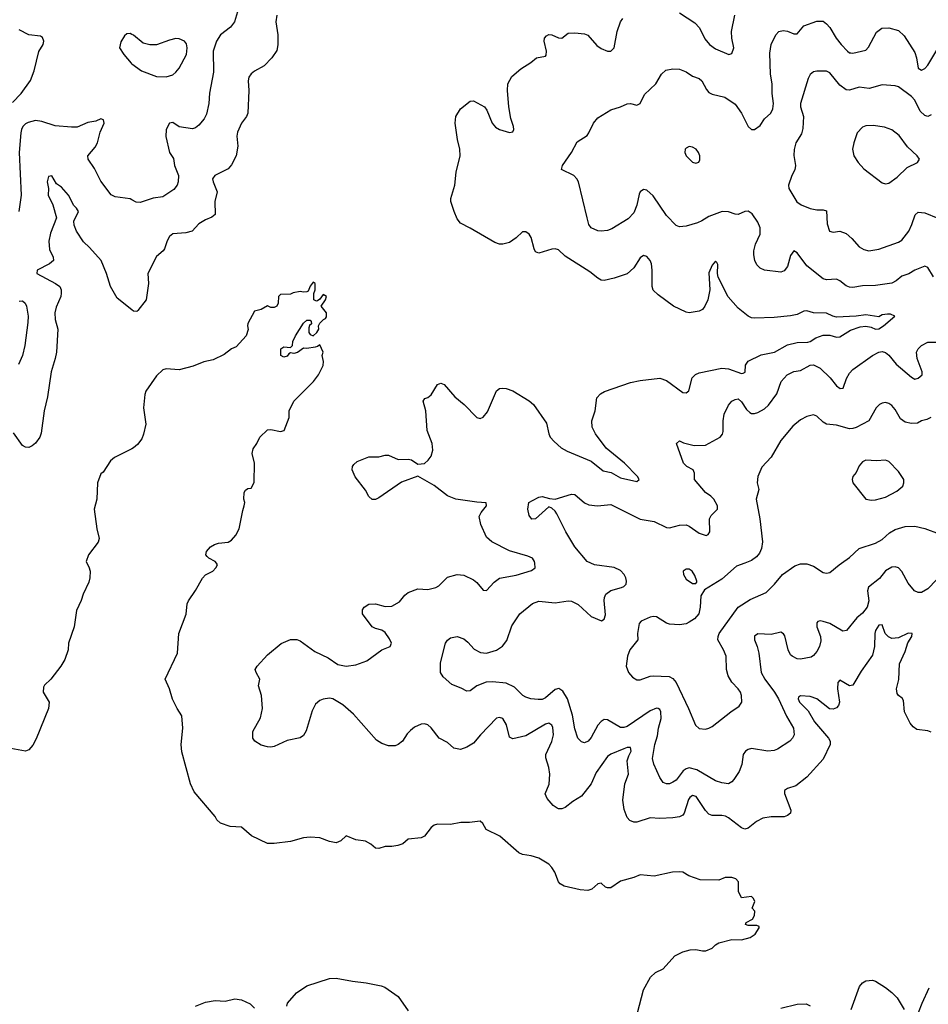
# Model space of a CAD drawing. Header units: inches. Extents: x 2001573 to 2220545, y 644482 to 846830.
# Tile 293 of 656: x 2029314 to 2034872, y 737302 to 743322. Entities that reach past the tile are written whole.
import ezdxf

# ---------------------------------------------------------------- set-up
doc = ezdxf.new("R2010")
doc.units = ezdxf.units.IN
doc.header["$MEASUREMENT"] = 0
for name, color, linetype in [('C0723', 7, 'Continuous'), ('C0724', 7, 'Continuous'), ('C0733', 7, 'Continuous'), ('C0734', 7, 'Continuous')]:
    doc.layers.add(name, color=color, linetype=linetype)

msp = doc.modelspace()

# ---------------------------------------------------------------- linework, layer by layer
at = {"layer": 'C0723', "color": 5, "elevation": 280}
msp.add_lwpolyline([(2029725.5, 740000), (2029736.8, 739976.8), (2029744, 739950), (2029743.5, 739910), (2029735.9, 739884.1), (2029701.6, 739810), (2029689.6, 739770.4), (2029661.6, 739710), (2029646.6, 739610), (2029613.3, 739510), (2029609.6, 739469.6), (2029590, 739410.7), (2029565.1, 739370), (2029505.1, 739290), (2029466, 739254), (2029459.3, 739240.7), (2029457.8, 739210), (2029494.4, 739150), (2029490.7, 739110), (2029414.5, 738925.5), (2029393.8, 738886.2), (2029370, 738858.7), (2029350, 738850.4), (2029214.9, 738874.9)], dxfattribs=at)
at = {"layer": 'C0724', "color": 5}
for points, elevation in [([(2029270, 742815.1), (2029322.4, 742870), (2029378.9, 742950), (2029401.8, 743010), (2029431.6, 743128.4), (2029457.1, 743170), (2029462.4, 743190), (2029452.7, 743212.7), (2029441.3, 743221.3), (2029370, 743230.3), (2029310, 743260.4)], 340), ([(2030000, 743232.7), (2029990, 743238), (2029970, 743236), (2029955.5, 743224.5), (2029932.8, 743187.2), (2029924.9, 743150), (2029950.6, 743110), (2029996.2, 743056.2), (2030000, 743053.4)], 360), ([(2030000, 742220.9), (2029990, 742226), (2029898.5, 742238.5), (2029872.4, 742252.4), (2029810, 742334.4), (2029771.9, 742411.9), (2029732.7, 742470), (2029730.4, 742490), (2029776.2, 742543.8), (2029790.8, 742570), (2029805.7, 742634.3), (2029831.5, 742690), (2029827.3, 742710), (2029810, 742715.8), (2029778.9, 742701.1), (2029730, 742693.8), (2029665.1, 742665.1), (2029630, 742664.2), (2029530, 742674.2), (2029450, 742699.4), (2029410, 742706.4), (2029365.8, 742694.2), (2029350, 742686), (2029334, 742670), (2029324.2, 742650), (2029320.8, 742630), (2029310.7, 742510), (2029322.9, 742250), (2029308.8, 742150)], 340), ([(2030000, 741548.6), (2029910, 741620.5), (2029869.1, 741690), (2029845.4, 741770), (2029812.3, 741850), (2029741.8, 741930), (2029703.9, 741963.9), (2029660.8, 742030), (2029646.5, 742066.5), (2029644.9, 742090), (2029672.9, 742150), (2029661.6, 742170), (2029645.7, 742185.7), (2029611.8, 742250), (2029570, 742298), (2029538.4, 742318.4), (2029510, 742366.8), (2029490, 742362.8), (2029482.4, 742330), (2029489.5, 742290), (2029487.8, 742250), (2029516, 742190), (2029539, 742110), (2029503.1, 742016.9), (2029492.3, 741967.7), (2029496.4, 741916.4), (2029518.8, 741870), (2029520.4, 741850), (2029495.8, 741830), (2029420.7, 741790), (2029418.4, 741770), (2029532.6, 741710), (2029559.1, 741690), (2029568.2, 741670), (2029568.2, 741650), (2029566.3, 741630), (2029536.3, 741563.7), (2029527.9, 741530), (2029531.6, 741490), (2029547.2, 741430), (2029538.4, 741290), (2029531.2, 741250), (2029506, 741170), (2029484.3, 741015.7), (2029462.9, 740930), (2029445.1, 740794.9), (2029437.4, 740770), (2029410, 740732.7), (2029390, 740716.4), (2029370, 740706), (2029350, 740708), (2029330, 740719.1), (2029275.7, 740795.7)], 320), ([(2029310, 741601.6), (2029330, 741602.9), (2029348.3, 741588.3), (2029356, 741570), (2029365.4, 741510), (2029362.6, 741470), (2029344.7, 741330), (2029331.2, 741270), (2029306.6, 741213.4)], 340), ([(2030000, 740699.3), (2029894.6, 740645.4), (2029870, 740624.7), (2029824.1, 740555.9), (2029810, 740544.7), (2029789.6, 740490.4), (2029785.7, 740390), (2029769.8, 740330), (2029786.3, 740210), (2029799.3, 740150), (2029793.2, 740126.8), (2029735.1, 740050), (2029720.7, 740010), (2029725.5, 740000)], 280)]:
    msp.add_lwpolyline(points, dxfattribs=dict(at, elevation=elevation))
at = {"layer": 'C0733', "color": 5}
for points, elevation in [([(2033094, 737250), (2033130.6, 737390), (2033172.8, 737467.2), (2033202.8, 737497.2), (2033250, 737519.3), (2033321.4, 737598.6), (2033370, 737622.9), (2033414.8, 737634.8), (2033450, 737638), (2033490, 737629.6), (2033512, 737630), (2033550, 737646), (2033570, 737666), (2033590, 737678), (2033670, 737698.4), (2033730, 737695.6), (2033782.8, 737710), (2033812.4, 737730), (2033838, 737770), (2033836.9, 737776.9), (2033823.6, 737783.6), (2033770, 737784.7), (2033754, 737790), (2033758, 737802), (2033796.9, 737823.1), (2033810, 737846), (2033811.6, 737871.6), (2033794, 737890), (2033812, 737930), (2033802, 737950), (2033790, 737962), (2033730, 737954), (2033711.6, 737991.6), (2033712, 738050), (2033694, 738070), (2033670, 738078), (2033630, 738078), (2033590, 738062), (2033476.4, 738063.6), (2033408.1, 738088.1), (2033371.3, 738110), (2033350, 738113), (2033308, 738110), (2033195.4, 738084.6), (2033110, 738094.1), (2033070, 738077.3), (2032990, 738054.1), (2032930, 738014.2), (2032910, 738013.4), (2032898, 738018), (2032870, 738042), (2032850, 738039.5), (2032814.5, 738005.5), (2032790, 737997.7), (2032742.3, 738002.3), (2032644.2, 738024.2), (2032619.2, 738039.2), (2032610.9, 738050.9), (2032586.9, 738110), (2032570, 738137.7), (2032550, 738159.4), (2032490, 738195.8), (2032443, 738210), (2032390, 738218.3), (2032368, 738228), (2032251.1, 738330), (2032168, 738370), (2032146.6, 738406.6), (2032130, 738422), (2032066.3, 738413.7), (2032012.7, 738412.7), (2031950, 738401.8), (2031870, 738403.2), (2031850, 738397.8), (2031830, 738383.5), (2031790, 738330.2), (2031770, 738320.4), (2031690, 738312.3), (2031657, 738283), (2031627.9, 738272.1), (2031590, 738266.1), (2031550, 738267), (2031510, 738255.2), (2031490, 738256.2), (2031461, 738281), (2031430, 738298.6), (2031370, 738308.4), (2031310, 738331.8), (2031278.6, 738301.4), (2031250, 738290.2), (2031210, 738297.8), (2031150, 738320.8), (2031090, 738323.8), (2031050, 738319.3), (2030970, 738297.3), (2030870, 738284.7), (2030830, 738285.9), (2030731.7, 738331.7), (2030670, 738384.9), (2030601, 738390), (2030543, 738410), (2030520.4, 738430), (2030510, 738450.6), (2030381.5, 738601.5), (2030358, 738650), (2030306.5, 738846.5), (2030301.2, 738890), (2030312, 738990), (2030306.5, 739066.5), (2030276.9, 739110), (2030248.2, 739168.2), (2030230, 739230.6), (2030204.4, 739290), (2030278.2, 739450), (2030287.1, 739570), (2030331.5, 739688.5), (2030338.6, 739750), (2030347, 739770), (2030390, 739831.7), (2030431.7, 739908.3), (2030450, 739927.8), (2030494.4, 739950), (2030513.4, 739970), (2030524, 739990), (2030517.3, 740000)], 280), ([(2034890, 738965.3), (2034870, 738974), (2034802.7, 738982.7), (2034778.9, 738998.9), (2034762, 739022), (2034725.6, 739090), (2034720.2, 739160.2), (2034713, 739173), (2034690.3, 739190), (2034682.3, 739202.3), (2034677.8, 739230), (2034691.9, 739288.1), (2034696.4, 739383.6), (2034730, 739458.4), (2034747.7, 739512.3), (2034771.6, 739550), (2034774, 739570), (2034750, 739571.3), (2034690, 739543.6), (2034650, 739538.2), (2034628.3, 739548.3), (2034608.2, 739568.3), (2034590, 739621.6), (2034570, 739620.3), (2034550, 739588), (2034545.8, 739570), (2034542.5, 739490), (2034530, 739437.6), (2034461.9, 739338.1), (2034417, 739263), (2034410, 739253.7), (2034390, 739249.1), (2034330, 739284.4), (2034318, 739270), (2034316.8, 739230), (2034328.9, 739150), (2034322, 739130), (2034310, 739115.6), (2034290, 739106.5), (2034267.8, 739107.8), (2034190, 739169.4), (2034150, 739185.1), (2034091, 739189), (2034079.1, 739180.9), (2034075.6, 739170), (2034083.9, 739150), (2034137, 739097), (2034175.2, 739030), (2034261.8, 738930), (2034271.9, 738910), (2034272.3, 738890), (2034230, 738800.4), (2034130, 738691.6), (2034061.8, 738638.3), (2034010, 738621.3), (2033993, 738610), (2033992.5, 738590), (2034031.7, 738490), (2034028.3, 738470), (2034010, 738455.8), (2033990, 738448.2), (2033910, 738449.2), (2033860.1, 738439.9), (2033820.9, 738419.1), (2033770, 738379.3), (2033750, 738372.2), (2033730, 738381.6), (2033650, 738442.9), (2033631.9, 738451.9), (2033610, 738456.8), (2033550, 738456.8), (2033530, 738465.4), (2033510, 738487.3), (2033452.4, 738572.4), (2033430, 738579.4), (2033412.7, 738567.3), (2033405, 738555), (2033377.8, 738470), (2033370, 738459.1), (2033351.1, 738448.9), (2033310, 738441.5), (2033230, 738438.2), (2033170, 738442.4), (2033090, 738415.6), (2033070, 738414.9), (2033045.4, 738425.4), (2033030, 738444), (2033012.2, 738492.2), (2033004, 738550), (2033015.7, 738650), (2033039.2, 738710), (2033030.6, 738790), (2033039.4, 738820.6), (2033055, 738850), (2033050, 738872.9), (2033030, 738871.8), (2033010, 738864.3), (2032929.2, 738830.8), (2032910, 738817.8), (2032840.2, 738719.8), (2032809.8, 738650), (2032750, 738574), (2032698.2, 738541.8), (2032650, 738504.4), (2032630, 738497.1), (2032610, 738496.3), (2032600.9, 738500.9), (2032577.6, 738517.6), (2032540.6, 738560.6), (2032528.5, 738588.5), (2032551.9, 738648.1), (2032557.3, 738710), (2032551.6, 738750), (2032532.1, 738810), (2032532.6, 738830), (2032570.1, 738909.9), (2032580.1, 738950), (2032575.5, 738995.5), (2032569.3, 739009.3), (2032550, 739021.5), (2032530, 739014.7), (2032410, 738944.5), (2032330, 738924.4), (2032310, 738934.8), (2032291.4, 739011.4), (2032270.1, 739050.1), (2032250, 739056.1), (2032230, 739051.4), (2032132.9, 738950), (2032090, 738898.4), (2032050, 738874.4), (2032010, 738859.3), (2031970, 738868), (2031930, 738903), (2031880.5, 738930), (2031830, 738992.4), (2031810.2, 739010.2), (2031790, 739017.4), (2031770, 739015.6), (2031730, 738996.5), (2031703.8, 738976.2), (2031684.6, 738955.4), (2031655.1, 738910), (2031630, 738890.3), (2031610, 738883.2), (2031570, 738883.2), (2031530, 738896.5), (2031497.4, 738917.4), (2031356.5, 739076.5), (2031290, 739133), (2031230.3, 739170.4), (2031210, 739174), (2031170, 739167.2), (2031150, 739158.9), (2031122.8, 739137.2), (2031103.8, 739096.2), (2031065.4, 738974.6), (2031050, 738946.4), (2031030, 738932.2), (2030950, 738916), (2030870, 738877.6), (2030850, 738875.3), (2030830, 738875.8), (2030790, 738886.4), (2030751.9, 738911.9), (2030739.3, 738930), (2030739.3, 738970), (2030787.1, 739052.9), (2030799.3, 739110), (2030794, 739190), (2030775.2, 739250), (2030782.6, 739290), (2030759.5, 739330), (2030754.4, 739350), (2030766.7, 739370), (2030830, 739438.4), (2030912.7, 739507.3), (2030970, 739532.4), (2031010, 739532.2), (2031030, 739524.7), (2031119.7, 739459.7), (2031200.9, 739420.9), (2031260.7, 739380.7), (2031310, 739369.7), (2031370, 739377.6), (2031438.4, 739401.6), (2031530, 739469.7), (2031580.7, 739490), (2031588.5, 739510), (2031576.5, 739536.5), (2031550, 739574.4), (2031530, 739590.3), (2031490, 739599.6), (2031470, 739609.1), (2031411.7, 739690), (2031410, 739714.5), (2031421.3, 739730), (2031450, 739748.2), (2031490, 739749.8), (2031550, 739733.6), (2031590, 739735.7), (2031637.3, 739762.7), (2031670, 739804), (2031690, 739820.4), (2031750, 739841.7), (2031810, 739838), (2031858.8, 739850), (2031878.8, 739861.2), (2031930, 739913), (2031990, 739929.7), (2032030, 739925.3), (2032090, 739897.3), (2032110, 739882), (2032150, 739834.3), (2032170, 739831.3), (2032217.4, 739882.6), (2032250, 739907.1), (2032350, 739926.6), (2032444.9, 739955.1), (2032467.3, 739970), (2032464.7, 740000)], 320), ([(2034921.8, 739898.2), (2034870, 739842.8), (2034830, 739819.5), (2034810, 739819.3), (2034788, 739830), (2034750, 739876.3), (2034710, 739948.2), (2034690.4, 739970), (2034670, 739976.9), (2034650, 739975.3), (2034610, 739952.6), (2034574.3, 739905.7), (2034507.1, 739852.9), (2034499.5, 739830), (2034508.2, 739770), (2034497.3, 739730), (2034470, 739694.6), (2034435.2, 739664.8), (2034372.1, 739587.9), (2034350, 739583.7), (2034270.4, 739630), (2034230, 739642), (2034210, 739646), (2034197.2, 739642.8), (2034190, 739634.8), (2034190.9, 739610), (2034213.2, 739550), (2034215.1, 739524.9), (2034205.8, 739490), (2034190, 739458.4), (2034170, 739434), (2034154.8, 739425.2), (2034090, 739412.8), (2034070, 739414.3), (2034039.5, 739430), (2034030, 739438.7), (2034014.2, 739470), (2033994.1, 739554.1), (2033986.5, 739566.5), (2033970, 739576.9), (2033910, 739562.7), (2033830, 739566.5), (2033810, 739554), (2033808.9, 739530), (2033826, 739490), (2033836.5, 739450), (2033850.6, 739330), (2033872, 739290), (2033932.2, 739210), (2033954.9, 739170), (2034003.8, 739063.8), (2034047.8, 738990), (2034050.9, 738950), (2034042, 738930), (2034025.6, 738910), (2033950, 738861.1), (2033930, 738853.1), (2033890, 738850.2), (2033790, 738865.3), (2033770, 738860.9), (2033753.6, 738850), (2033739.8, 738830), (2033731.8, 738768.2), (2033715.4, 738724.6), (2033683.5, 738676.5), (2033670, 738662), (2033650, 738650.5), (2033610, 738655.3), (2033570, 738668.9), (2033455.7, 738735.7), (2033410, 738747.2), (2033390, 738742), (2033373, 738730), (2033330, 738672.2), (2033310, 738659.5), (2033290, 738650.4), (2033270, 738650.5), (2033250, 738659.1), (2033229, 738689), (2033194, 738770), (2033185.2, 738805.3), (2033199.7, 738890), (2033216.1, 738943.9), (2033222.1, 738990), (2033238.7, 739050), (2033235.9, 739090), (2033230, 739103.8), (2033218.8, 739110), (2033210, 739112.3), (2033170, 739095.9), (2033030, 739001.5), (2033010, 738994.2), (2032990, 738993.6), (2032910, 739042.3), (2032890, 739043.1), (2032870, 739032), (2032850.5, 739009.5), (2032810, 738932.4), (2032791.2, 738910), (2032770, 738901.3), (2032750, 738906.4), (2032728.5, 738930), (2032710, 738986), (2032696.1, 739070), (2032664.4, 739170), (2032636.4, 739216.4), (2032612, 739232.1), (2032590, 739227.6), (2032530, 739176.8), (2032510, 739166), (2032484.8, 739164.8), (2032441, 739170), (2032410, 739179.6), (2032391.1, 739191.1), (2032340.7, 739240.7), (2032290, 739265.2), (2032206.7, 739273.3), (2032168, 739272), (2032109.8, 739250.2), (2032070, 739218.8), (2032050, 739216.3), (2032015.1, 739235.1), (2031957, 739257), (2031904.8, 739304.8), (2031888, 739330), (2031888.5, 739390), (2031919.5, 739510), (2031931.6, 739528.4), (2031950, 739542.9), (2031990, 739551.8), (2032030, 739536.2), (2032055.4, 739515.4), (2032093.4, 739473.4), (2032132.3, 739452.3), (2032170, 739449.7), (2032230, 739466.9), (2032268.2, 739491.8), (2032293.7, 739526.3), (2032324.2, 739615.8), (2032372.9, 739690), (2032450, 739752.3), (2032490, 739766.3), (2032590, 739757.7), (2032670, 739768.4), (2032690, 739766.4), (2032730, 739746.3), (2032810, 739672.4), (2032872.7, 739647.3), (2032890, 739657.2), (2032896.9, 739683.1), (2032888.8, 739771.2), (2032890.4, 739790), (2032900.4, 739810), (2032930, 739832.2), (2032994.8, 739850), (2033010, 739856.9), (2033023.1, 739870), (2033026, 739890), (2033020.9, 739910), (2033010.9, 739930.9), (2032990, 739954.9), (2032950, 739973.7), (2032829.3, 739989.3), (2032806.9, 740000)], 340), ([(2033749.1, 740000), (2033698.3, 739981.7), (2033610, 739900.7), (2033502.8, 739837.2), (2033480.7, 739799.3), (2033476.4, 739730), (2033468.2, 739690), (2033441, 739659), (2033410, 739637.7), (2033390, 739628.7), (2033350, 739622.2), (2033290, 739626), (2033270, 739632.1), (2033210, 739672), (2033190, 739672.9), (2033170, 739669.7), (2033114.9, 739645.1), (2033102.8, 739630), (2033093.7, 739570), (2033094.4, 739530), (2033047, 739470), (2033032.2, 739430), (2033024.4, 739370), (2033038, 739330), (2033062, 739302), (2033090, 739286.4), (2033110, 739286.7), (2033170, 739308.5), (2033190, 739310.4), (2033286.5, 739306.5), (2033310, 739293.7), (2033329.3, 739269.3), (2033405.5, 739110), (2033447.9, 739007.9), (2033470, 738988.4), (2033510, 738984.9), (2033530, 738990.4), (2033550, 739000.3), (2033664.2, 739090), (2033715.5, 739124.5), (2033731.1, 739150), (2033729.8, 739190), (2033722.7, 739210), (2033709.8, 739230), (2033670, 739272.2), (2033646.9, 739310), (2033638.3, 739350), (2033636.1, 739430), (2033619.8, 739470), (2033585.6, 739530), (2033586.3, 739550), (2033593.5, 739570), (2033710, 739730.3), (2033782.6, 739777.4), (2033879.5, 739820.5), (2033931.6, 739870), (2033979.5, 739930), (2034056.4, 739983.6), (2034090, 739994.9), (2034130, 739995.6), (2034170, 739982), (2034230, 739943), (2034250, 739938), (2034270, 739942), (2034327, 739990), (2034341.3, 740000)], 360), ([(2030947.8, 737290), (2030952.6, 737310), (2031007.1, 737372.9), (2031070, 737414.8), (2031210, 737460.4), (2031250, 737462.7), (2031350, 737443.7), (2031433.7, 737433.7), (2031524.2, 737415.8), (2031547, 737407), (2031630, 737349.7), (2031690, 737263)], 280), ([(2034399.7, 737270), (2034450.4, 737410), (2034470, 737433.6), (2034490, 737445.6), (2034530, 737449.6), (2034550, 737443.6), (2034610, 737404), (2034650, 737374), (2034682.1, 737342.1), (2034725.2, 737270)], 320), ([(2034790, 737194), (2034834.2, 737310), (2034878.2, 737401.8)], 320), ([(2030388.7, 737291.3), (2030450, 737315), (2030510, 737324.7), (2030570, 737322.2), (2030630, 737334.6), (2030670, 737329.8), (2030724.7, 737304.7), (2030750, 737278.7)], 280), ([(2033970, 737279.3), (2034070, 737303.9), (2034125.3, 737305.3), (2034150, 737292.3)], 320)]:
    msp.add_lwpolyline(points, dxfattribs=dict(at, elevation=elevation))
at = {"layer": 'C0733', "color": 5, "elevation": 360}
msp.add_lwpolyline([(2033410, 739962), (2033390, 739962), (2033372, 739950), (2033374.8, 739930), (2033390, 739901), (2033430, 739876), (2033450, 739874), (2033456.4, 739883.6), (2033455.3, 739890), (2033444.7, 739924.7), (2033428, 739950)], close=True, dxfattribs=at)
at = {"layer": 'C0734', "color": 5}
for points, elevation in [([(2030652.4, 743390), (2030627.3, 743310), (2030602.4, 743277.6), (2030542.8, 743230), (2030518.6, 743190), (2030496.5, 743130), (2030498.5, 743001.5), (2030474, 742874), (2030470.9, 742810), (2030456.2, 742743.8), (2030443, 742717), (2030410, 742676.4), (2030390, 742660.5), (2030370, 742654.4), (2030290, 742666.7), (2030250, 742694), (2030229.7, 742690), (2030210, 742651), (2030208.1, 742608.1), (2030229.8, 742510), (2030253.9, 742473.9), (2030260.7, 742430), (2030284.4, 742370), (2030282.3, 742330), (2030276.4, 742310), (2030256.9, 742283.1), (2030190, 742238.7), (2030129.7, 742230.3), (2030050, 742204.4), (2030027, 742207), (2030000, 742220.9)], 340), ([(2030886.2, 743350), (2030880.5, 743310), (2030892, 743230), (2030892.1, 743167.9), (2030886.6, 743133.4), (2030856.2, 743090), (2030810, 743040.5), (2030750, 743008.2), (2030730, 742990.6), (2030716.3, 742970), (2030711.1, 742948.9), (2030714.8, 742890), (2030709.7, 742750), (2030700.5, 742730), (2030669.8, 742690), (2030646.4, 742633.6), (2030642.3, 742610), (2030647.8, 742550), (2030637.4, 742490), (2030610, 742434.9), (2030590, 742410.3), (2030507, 742370), (2030493.6, 742350), (2030497.4, 742330), (2030522, 742270), (2030507.8, 742210), (2030509.5, 742130.5), (2030490, 742114), (2030450, 742099.5), (2030410, 742073.1), (2030369.3, 742030), (2030330, 742019.7), (2030250, 742012.2), (2030230, 741996.3), (2030215.8, 741970), (2030199.1, 741920.9), (2030191, 741909), (2030150, 741874.9), (2030096.8, 741770), (2030101.1, 741710), (2030087.8, 741610), (2030036.2, 741543.8), (2030030, 741538.8), (2030010, 741540.7), (2030000, 741548.6)], 320), ([(2032464.7, 740000), (2032463.8, 740010), (2032450.2, 740030.2), (2032422.8, 740042.8), (2032310, 740074.2), (2032202.4, 740130), (2032170, 740159.3), (2032135.4, 740235.4), (2032125.4, 740285.4), (2032136.1, 740310), (2032170.3, 740350), (2032167.9, 740367.9), (2032110, 740371.3), (2031981.6, 740390), (2031931.8, 740411.8), (2031850, 740474.9), (2031750, 740531), (2031650, 740494.4), (2031510, 740398), (2031490, 740388.2), (2031470, 740388), (2031450, 740407.3), (2031430, 740446), (2031366.7, 740526.7), (2031347.2, 740570), (2031349.4, 740590), (2031356.9, 740603.1), (2031378.8, 740621.2), (2031450, 740648.8), (2031511.3, 740648.7), (2031550, 740659.7), (2031570, 740659.6), (2031630, 740633.3), (2031690, 740636.2), (2031710, 740632), (2031750, 740604), (2031790, 740609.3), (2031811.9, 740628.1), (2031830, 740654), (2031841.6, 740690), (2031837.1, 740730), (2031806.7, 740810), (2031798.4, 740930), (2031783, 740990), (2031793.2, 741006.8), (2031810, 741011.8), (2031830, 741029.5), (2031870, 741092), (2031890, 741099.5), (2031910, 741092), (2031975.7, 741015.7), (2032033.6, 740970), (2032110, 740889.6), (2032130, 740883), (2032150, 740891.2), (2032175.3, 740924.7), (2032230, 741052.3), (2032250, 741067), (2032270, 741069.6), (2032290, 741067.6), (2032330, 741053.3), (2032430, 740992.9), (2032458, 740970), (2032536.3, 740856.3), (2032550.7, 740790), (2032559.8, 740770), (2032582.8, 740742.8), (2032625.4, 740705.4), (2032663.9, 740683.9), (2032810, 740622.6), (2032883.8, 740563.8), (2032932.7, 740552.7), (2032990, 740522), (2033090, 740498), (2033104, 740510), (2033093, 740530), (2033014.4, 740610), (2032902.2, 740702.2), (2032836, 740790), (2032815.2, 740830), (2032814, 740870), (2032834, 740930), (2032843.8, 741010), (2032866.1, 741033.9), (2032891.7, 741048.3), (2033050, 741103.9), (2033110, 741116.8), (2033230, 741131.4), (2033270, 741117.1), (2033370, 741043.7), (2033390, 741041.5), (2033406.8, 741053.2), (2033427.9, 741132.1), (2033447.7, 741152.3), (2033470, 741163.9), (2033610, 741191.4), (2033650, 741186.7), (2033730, 741159), (2033739.6, 741160.4), (2033751.9, 741168.1), (2033753, 741210), (2033770, 741233.7), (2033850, 741272.8), (2033931.2, 741288.8), (2034010, 741334.1), (2034069.1, 741349.1), (2034136, 741350), (2034150, 741354.3), (2034183.2, 741376.7), (2034230, 741392.7), (2034270, 741392.8), (2034310, 741381.5), (2034330, 741384), (2034396.6, 741423.4), (2034454.8, 741445.2), (2034490, 741448.4), (2034522.2, 741442.2), (2034550, 741430.8), (2034570, 741432.8), (2034597.3, 741450), (2034666.8, 741510), (2034641.1, 741521.1), (2034622.7, 741522.8), (2034590, 741517.2), (2034570, 741505.3), (2034490, 741517.8), (2034430, 741509.3), (2034310, 741503.9), (2034289.1, 741509.1), (2034250, 741528.6), (2034170, 741529.3), (2034130, 741542.9), (2034110, 741541.1), (2034070, 741520.2), (2034030, 741512.1), (2033930, 741502.1), (2033810, 741496.5), (2033790, 741499.6), (2033770, 741510.3), (2033710, 741559), (2033648.3, 741628.3), (2033587, 741747.1), (2033583, 741770), (2033584.8, 741824.8), (2033578.7, 741838.7), (2033570, 741845.7), (2033550, 741820.9), (2033530, 741775.5), (2033534.8, 741670), (2033523.5, 741610), (2033505.1, 741570), (2033490, 741550.4), (2033470, 741539.5), (2033410, 741530.3), (2033390, 741533.7), (2033313, 741570), (2033219.1, 741639.1), (2033188.3, 741668.3), (2033182.4, 741690), (2033183.8, 741790), (2033178.6, 741830), (2033170, 741850.4), (2033150, 741874.4), (2033130, 741880.4), (2033110, 741866.7), (2033070, 741805.3), (2033030, 741768), (2032950, 741741.1), (2032890, 741728.5), (2032870, 741730.4), (2032850, 741741.6), (2032801.4, 741781.4), (2032650, 741875.8), (2032610, 741915.3), (2032590, 741921.1), (2032570, 741918.9), (2032490, 741894.9), (2032470, 741902), (2032460.5, 741920.5), (2032443.6, 741990), (2032430, 742010.3), (2032410, 742025.7), (2032390, 742024.2), (2032351.4, 741988.6), (2032310, 741959.8), (2032270, 741949.4), (2032250, 741950.2), (2032219.7, 741959.7), (2032070, 742048.5), (2032010, 742077.6), (2031990, 742104.9), (2031971.4, 742150), (2031951.7, 742210), (2031950.3, 742230), (2031975.2, 742310), (2031983.2, 742390), (2032008.6, 742490), (2032006, 742530), (2031991.5, 742590), (2031977.7, 742690), (2031981.3, 742730), (2032010, 742777.2), (2032070, 742825.1), (2032090, 742826), (2032156.8, 742790), (2032172.5, 742770), (2032204.2, 742690), (2032225.2, 742665.2), (2032250, 742651.3), (2032310, 742631.6), (2032330, 742636), (2032336.5, 742650), (2032334.9, 742670), (2032318.3, 742718.3), (2032305.6, 742790), (2032298.2, 742890), (2032300.8, 742930), (2032325.3, 742974.7), (2032378.6, 743021.4), (2032440.3, 743059.7), (2032476, 743090), (2032530, 743099.3), (2032535.1, 743104.9), (2032536.5, 743130), (2032522.6, 743190), (2032525.3, 743210), (2032535.6, 743224.4), (2032550, 743231.3), (2032570, 743229.6), (2032610, 743212), (2032630, 743209.5), (2032670, 743239), (2032710, 743242.7), (2032770, 743235.6), (2032790, 743227.3), (2032844.9, 743164.9), (2032870, 743146.6), (2032910, 743129.6), (2032930.4, 743129.6), (2032950.4, 743149.6), (2032969.3, 743250.7), (2032988.5, 743310), (2033004, 743330)], 320), ([(2033350, 743364.2), (2033443.2, 743303.2), (2033471.9, 743271.9), (2033506, 743206), (2033534.3, 743170), (2033570, 743143.1), (2033652, 743110), (2033670, 743115.1), (2033681.8, 743150), (2033670.2, 743210), (2033668.4, 743250), (2033688.2, 743350)], 320), ([(2034904.7, 741750), (2034870, 741806.7), (2034850, 741816), (2034790, 741791.6), (2034752.4, 741767.6), (2034710, 741754.6), (2034675.3, 741724.7), (2034648.4, 741711.6), (2034550, 741696.5), (2034470, 741695.4), (2034410, 741685.2), (2034390, 741687.1), (2034370, 741695.3), (2034330, 741726.3), (2034310, 741735.8), (2034250, 741732.4), (2034230, 741738.5), (2034130, 741816.5), (2034070, 741896.4), (2034050, 741908.2), (2034030, 741880.7), (2034010, 741813.4), (2033990, 741786.4), (2033970, 741779.5), (2033870, 741790.4), (2033843.6, 741803.6), (2033823.7, 741823.7), (2033810.4, 741850), (2033804, 741884), (2033805.2, 741910), (2033816.1, 741950), (2033842.7, 742010), (2033844, 742050), (2033830, 742083.8), (2033795.6, 742135.6), (2033770, 742151.5), (2033750, 742148.8), (2033710, 742132), (2033690, 742133.4), (2033650, 742147.6), (2033611.3, 742148.7), (2033530, 742118.4), (2033487.6, 742092.4), (2033459.3, 742080.7), (2033390, 742059.3), (2033350, 742055.5), (2033330, 742064.9), (2033270, 742126), (2033190, 742246), (2033150, 742279.5), (2033130, 742283.1), (2033110, 742270.6), (2033103.6, 742256.4), (2033090, 742187.7), (2033070, 742141.6), (2033036.2, 742103.8), (2032935.8, 742044.2), (2032910, 742033.7), (2032871, 742029), (2032850, 742031.8), (2032810.5, 742050), (2032796.5, 742070), (2032784.6, 742110), (2032733, 742330), (2032722, 742350), (2032702.8, 742370), (2032627.3, 742407.3), (2032634, 742430), (2032690, 742509.3), (2032724.6, 742575.4), (2032785.1, 742614.9), (2032796.3, 742630), (2032823.8, 742690), (2032850, 742722), (2032930, 742772), (2032990, 742789.7), (2033030, 742808), (2033050, 742809.7), (2033090, 742798.7), (2033110, 742809.3), (2033135.7, 742864.3), (2033206.3, 742930), (2033240.4, 742990), (2033266.9, 743013.1), (2033310, 743021.7), (2033350, 743019.2), (2033390, 743003.9), (2033430, 742978), (2033470, 742963.5), (2033487.7, 742947.7), (2033514.5, 742894.5), (2033530, 742878), (2033550, 742866), (2033628.5, 742848.5), (2033690, 742805.1), (2033729.8, 742750), (2033770, 742669.6), (2033790, 742651.5), (2033810, 742651.2), (2033843.8, 742676.2), (2033870, 742716.3), (2033909.2, 742750.8), (2033922, 742778), (2033924.9, 742810), (2033916.5, 742870), (2033918, 742930), (2033907.1, 742990), (2033901.8, 743118.2), (2033910.3, 743169.7), (2033939.3, 743230), (2033958.8, 743250), (2033983.4, 743256.6), (2034010, 743251.3), (2034050, 743235.1), (2034070, 743236.2), (2034110, 743285.1), (2034190, 743312.6), (2034230, 743312.4), (2034250, 743297.7), (2034270, 743275.1), (2034309.3, 743209.2), (2034339.8, 743170), (2034378, 743130), (2034390, 743120.4), (2034399.2, 743119.2), (2034410, 743118), (2034490, 743136), (2034506.4, 743153.6), (2034554.4, 743245.6), (2034587.3, 743270), (2034630, 743272.7), (2034690, 743256.8), (2034724, 743224), (2034790, 743122.4), (2034800.6, 743090), (2034810, 743026.6), (2034830, 743012.8), (2034850, 743023.5), (2034870, 743043.8), (2034924.5, 743135.5)], 340), ([(2030000, 743053.4), (2030058.8, 743010), (2030150, 742974.9), (2030210, 742973), (2030250, 742985.5), (2030270, 743000.5), (2030290, 743025.5), (2030333.7, 743110), (2030338.9, 743150), (2030333.7, 743173.7), (2030322.7, 743190), (2030290, 743205.6), (2030270, 743206.3), (2030230, 743197.4), (2030150, 743168.3), (2030110, 743168), (2030070, 743178.4), (2030010, 743227.3), (2030000, 743232.7)], 360), ([(2034890, 742740.5), (2034870, 742729.7), (2034850, 742736), (2034822, 742762), (2034790, 742829.7), (2034770, 742853.5), (2034690, 742911), (2034670, 742918), (2034590, 742923.5), (2034510, 742902.5), (2034450, 742910.6), (2034390, 742891.9), (2034370, 742893.1), (2034330, 742921.7), (2034270, 742996.4), (2034250, 743006.9), (2034230, 743008.4), (2034190, 743007.8), (2034170, 743002.9), (2034150, 742986.6), (2034136.3, 742963.7), (2034091.3, 742810), (2034091.3, 742790), (2034108.6, 742730), (2034103.8, 742656.2), (2034096.1, 742623.9), (2034062.6, 742570), (2034051.5, 742528.5), (2034048.8, 742491.2), (2034060.2, 742430), (2034054.8, 742405.2), (2034037.1, 742370), (2034016.4, 742310), (2034018.4, 742290), (2034068.1, 742208.1), (2034094, 742190), (2034150, 742168), (2034190, 742159.7), (2034230, 742159), (2034250, 742152.7), (2034253.1, 742073.1), (2034268.8, 742028.8), (2034290, 742023), (2034330, 742028.5), (2034370, 742014.9), (2034404.8, 741984.8), (2034450, 741934), (2034477.1, 741917.1), (2034509.1, 741909.1), (2034570, 741919.6), (2034690, 741962), (2034710, 741975), (2034752.2, 742030), (2034771.6, 742070), (2034791, 742129), (2034810, 742144.9), (2034850, 742141.1), (2034930, 742108.4)], 360), ([(2030517.3, 740000), (2030510.6, 740010), (2030470.8, 740030), (2030460.6, 740040.6), (2030453, 740050), (2030457.1, 740070), (2030481.3, 740098.7), (2030506, 740114), (2030530, 740122.4), (2030590, 740127.4), (2030610, 740139.6), (2030637, 740170), (2030655.5, 740210), (2030678, 740322), (2030688, 740350), (2030690.7, 740370), (2030684.9, 740390), (2030687.9, 740432.1), (2030694.8, 740445.2), (2030710, 740455.3), (2030730, 740458), (2030747.7, 740492.3), (2030750.3, 740610), (2030735.8, 740670), (2030742.3, 740697.7), (2030764, 740730), (2030783, 740770), (2030830, 740814), (2030850, 740817), (2030910, 740803.7), (2030931, 740810), (2030962.8, 740890), (2030962.8, 740930), (2030990.6, 740989.4), (2031110.8, 741110), (2031141, 741150), (2031170, 741208), (2031173.2, 741233.2), (2031164.7, 741270), (2031171.3, 741290), (2031150, 741334), (2031136.4, 741323.6), (2031120.4, 741319.6), (2031070, 741311), (2031050, 741314.8), (2031012.9, 741287.1), (2030990, 741281), (2030970, 741284.7), (2030960.2, 741279.8), (2030950, 741264.7), (2030930, 741258), (2030912, 741270), (2030912, 741310), (2030930, 741322), (2030970, 741318), (2030982, 741330), (2030985.4, 741354.6), (2031001, 741390), (2031050, 741466), (2031070, 741486), (2031090, 741486), (2031096.4, 741476.4), (2031098, 741462), (2031087.3, 741452.7), (2031082, 741438), (2031082, 741410), (2031090, 741398), (2031110, 741388.7), (2031131, 741409), (2031144.7, 741430), (2031142, 741450), (2031150, 741466), (2031171.6, 741488.4), (2031184.7, 741495.3), (2031190, 741506), (2031190.7, 741530.7), (2031158, 741570), (2031184.7, 741610), (2031190.7, 741630.7), (2031170, 741642), (2031150, 741614), (2031136.4, 741603.6), (2031130, 741602), (2031114, 741610), (2031112.7, 741647.3), (2031122, 741670), (2031122, 741710), (2031110, 741718), (2031090, 741692), (2031078, 741662), (2031070, 741658), (2031050, 741656), (2031030, 741661), (2030986.8, 741653.2), (2030970, 741644.7), (2030910, 741642), (2030898, 741630), (2030895.3, 741590), (2030886, 741570), (2030870, 741562), (2030850, 741562), (2030830, 741572), (2030790, 741551.3), (2030750, 741541), (2030710, 741464.7), (2030706.6, 741450), (2030711.6, 741428.4), (2030699.3, 741390), (2030637.1, 741322.9), (2030609.3, 741310), (2030564.7, 741275.3), (2030498.3, 741241.7), (2030441.2, 741230), (2030376, 741204), (2030290, 741181.3), (2030210, 741187.4), (2030190, 741181.1), (2030150, 741144.9), (2030085, 741050), (2030078.9, 741030), (2030070.9, 740950), (2030085, 740850), (2030071.6, 740788.4), (2030060.3, 740759.7), (2030034.9, 740725.1), (2030010, 740704.4), (2030000, 740699.3)], 280), ([(2032806.9, 740000), (2032786, 740010), (2032710, 740099.1), (2032655.3, 740190), (2032600.6, 740300.6), (2032590, 740317.3), (2032570, 740334.8), (2032550, 740342.8), (2032470, 740270.4), (2032447.5, 740267.5), (2032430, 740291), (2032422, 740330), (2032428.8, 740370), (2032450, 740382.7), (2032490, 740402), (2032510, 740406), (2032554.2, 740394.2), (2032590, 740391.6), (2032690, 740420.7), (2032710, 740418.4), (2032769.1, 740369.1), (2032796.3, 740356.3), (2032849.4, 740350.6), (2032930, 740357.7), (2033110, 740267.7), (2033195, 740255), (2033270, 740216.4), (2033290, 740215.1), (2033350, 740232.2), (2033390, 740234.5), (2033410, 740225.3), (2033470, 740181.8), (2033512.4, 740167.6), (2033526.1, 740173.9), (2033536, 740190), (2033533.5, 740270), (2033544.5, 740290), (2033582.7, 740330), (2033583.2, 740350), (2033559.6, 740390), (2033540.9, 740410), (2033510, 740431.4), (2033441.8, 740510), (2033442.4, 740550), (2033433.1, 740570), (2033394.9, 740590), (2033374.4, 740610), (2033332, 740730), (2033350, 740748), (2033374.8, 740734.8), (2033439.7, 740719.7), (2033510, 740721.5), (2033598.4, 740770), (2033612.3, 740787.7), (2033616.3, 740803.7), (2033616.5, 740870), (2033624.2, 740910), (2033650, 740965.2), (2033670, 740989.4), (2033690, 741000.9), (2033710, 741003.7), (2033730, 740986), (2033759.6, 740939.6), (2033780.5, 740920.5), (2033790, 740915.1), (2033810, 740914.5), (2033830, 740920.9), (2033870, 740942), (2033894.6, 740965.4), (2033945.3, 741034.7), (2033972.9, 741110), (2034008.8, 741150), (2034050, 741170.9), (2034090, 741176.8), (2034150, 741210.6), (2034170, 741212), (2034210, 741191.9), (2034271.5, 741131.5), (2034310, 741082.7), (2034332.4, 741067.6), (2034350.4, 741070), (2034371.3, 741128.7), (2034390, 741160.9), (2034410, 741182.9), (2034530.5, 741270), (2034570, 741289.7), (2034590, 741292.6), (2034610, 741288), (2034630, 741271.5), (2034675.8, 741215.8), (2034770, 741136.9), (2034790, 741125.1), (2034810, 741129.6), (2034834, 741150), (2034834.3, 741170), (2034804.6, 741250), (2034800.2, 741290), (2034810.2, 741310), (2034830, 741329.8), (2034870, 741349.8), (2034970, 741350.8)], 340), ([(2034886.8, 740890), (2034863.1, 740876.9), (2034831.3, 740870), (2034805.5, 740854.5), (2034770, 740852.8), (2034730, 740861.7), (2034702.6, 740882.6), (2034670, 740939.6), (2034650, 740963), (2034630, 740976), (2034610, 740981), (2034590, 740978.5), (2034573, 740970), (2034553.7, 740950), (2034508.4, 740870), (2034430, 740828.5), (2034410, 740822.7), (2034390, 740819.7), (2034310, 740843.5), (2034249.6, 740849.6), (2034230, 740860.9), (2034190, 740898), (2034170, 740907), (2034130, 740895.6), (2034090, 740874.7), (2034042.8, 740837.2), (2033970.3, 740750), (2033910, 740646.6), (2033853.9, 740586.1), (2033830.3, 740530), (2033825.3, 740490), (2033835.6, 740450), (2033818.3, 740390), (2033842.6, 740270), (2033858.7, 740130), (2033852.2, 740090), (2033839.7, 740060.3), (2033821.2, 740038.8), (2033790, 740014.7), (2033749.1, 740000)], 360), ([(2034341.3, 740000), (2034390, 740034), (2034449.3, 740090), (2034550, 740120.9), (2034590, 740144.7), (2034635.1, 740184.9), (2034670, 740205.4), (2034730, 740223.2), (2034790, 740225), (2034850, 740211.5), (2034938.7, 740178.7)], 360)]:
    msp.add_lwpolyline(points, dxfattribs=dict(at, elevation=elevation))
for points, elevation in [([(2034535.7, 742675.7), (2034490, 742673.3), (2034470, 742664.7), (2034436.5, 742630), (2034415.8, 742570), (2034408.4, 742530), (2034416.4, 742490), (2034442.4, 742450), (2034477.1, 742410), (2034590, 742324.9), (2034610, 742319.1), (2034630, 742323), (2034681.1, 742358.9), (2034742, 742418), (2034805.2, 742450), (2034819, 742470), (2034803.7, 742490), (2034744.8, 742544.8), (2034693.8, 742613.8), (2034650, 742648.2), (2034604.2, 742664.2)], 380), ([(2033410, 742546), (2033390, 742537.2), (2033384, 742530), (2033383, 742510), (2033390.7, 742490), (2033430, 742450.8), (2033450, 742446), (2033469, 742451), (2033474.8, 742465.2), (2033475.1, 742490), (2033466, 742510), (2033452.7, 742530), (2033430, 742543.7)], 360), ([(2034610, 740629.7), (2034554.4, 740625.6), (2034490, 740629), (2034470, 740619.8), (2034450, 740594), (2034430, 740553.3), (2034410.4, 740530), (2034405.5, 740510), (2034410.5, 740490), (2034490, 740390.8), (2034524.9, 740384.9), (2034550, 740387.2), (2034610, 740402.6), (2034680.1, 740439.9), (2034717, 740470), (2034722.9, 740490), (2034721.6, 740510), (2034690, 740560.7), (2034630, 740621.6)], 380)]:
    msp.add_lwpolyline(points, close=True, dxfattribs=dict(at, elevation=elevation))

doc.saveas('drawing.dxf')
